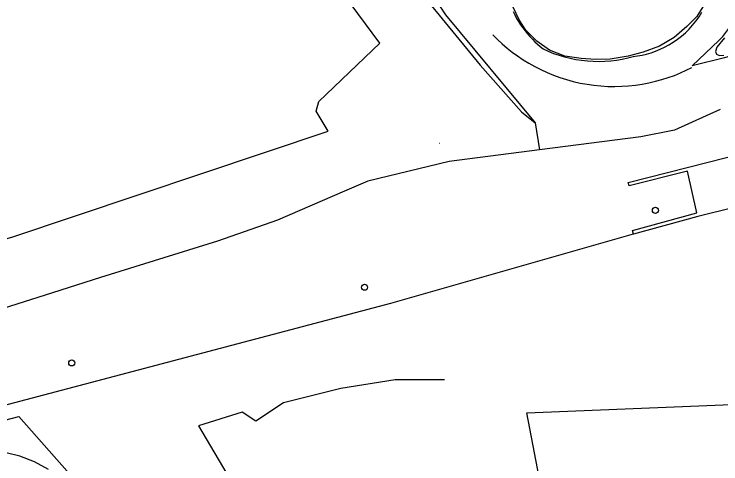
# Model space of a CAD drawing. Extents: x 282771 to 285132, y 4823109 to 4825496.
# Drawn here: x 283013.4 to 283130.2, y 4823523.8 to 4823598 of the extents above; entities that cross this region are included whole.
import ezdxf

# ---------------------------------------------------------------- set-up
doc = ezdxf.new("R2010")
doc.units = 0
for name, color, linetype in [('ACERA-BORDILLO', 7, 'Continuous'), ('ACERA-INTERIOR', 7, 'Continuous'), ('BORDILLO', 7, 'Continuous'), ('POSTE', 7, 'Continuous'), ('PUENTE', 7, 'Continuous'), ('SENAL-VIARIA', 7, 'Continuous'), ('VALLA', 7, 'Continuous')]:
    doc.layers.add(name, color=color, linetype=linetype)

msp = doc.modelspace()

# ---------------------------------------------------------------- linework, layer by layer
at = {"layer": 'ACERA-BORDILLO'}
msp.add_lwpolyline([(283019.11, 4823522.8), (283016.8, 4823524.09), (283014.38, 4823525.01), (283012.12, 4823525.6), (283009.69, 4823525.98), (283007.11, 4823527.48), (282950.03, 4823512.55)], dxfattribs=at)
at = {"layer": 'ACERA-INTERIOR'}
msp.add_lwpolyline([(282937.89, 4823511.6), (283014.21, 4823531.58), (283044.26, 4823497.55)], dxfattribs=at)
at = {"layer": 'BORDILLO'}
for points in [[(283127.48, 4823599.62), (283126.21, 4823597.63), (283124.55, 4823595.94), (283122.46, 4823594.13), (283120.07, 4823592.7), (283117.33, 4823591.72), (283114.87, 4823591.07), (283111.89, 4823590.55), (283109.46, 4823590.5), (283107.1, 4823590.68), (283104.41, 4823591.07), (283101.88, 4823592.03), (283099.78, 4823593.53), (283097.99, 4823595.37), (283096.88, 4823597.05), (283095.87, 4823599.15)], [(283130.78, 4823594.08), (283129.55, 4823592.57), (283129.33, 4823591.86), (283129.48, 4823591.4), (283129.96, 4823591.19), (283130.68, 4823591.25)]]:
    msp.add_lwpolyline(points, dxfattribs=at)
at = {"layer": 'POSTE'}
for centre in [(283119.38, 4823565.61), (283071.32, 4823552.92), (283022.95, 4823540.42)]:
    msp.add_circle(centre, 0.5, dxfattribs=at)
at = {"layer": 'PUENTE'}
msp.add_lwpolyline([(283115.75, 4823561.7), (283115.6, 4823562.28), (283126.24, 4823565.19), (283124.69, 4823572.08), (283115.03, 4823569.66), (283114.9, 4823570.2), (283144.09, 4823577.66), (283144.22, 4823577.12), (283136.23, 4823575.07), (283138.05, 4823568.09), (283146.56, 4823570.17), (283146.7, 4823569.58), (283138.19, 4823567.5), (283126.39, 4823564.6), (283115.75, 4823561.7)], dxfattribs=at)
at = {"layer": 'SENAL-VIARIA'}
for points in [[(283067.65, 4823616.22), (283068.71, 4823615.42), (283069.71, 4823614.63), (283070.71, 4823613.82), (283071.69, 4823612.99), (283072.65, 4823612.14), (283073.59, 4823611.27), (283074.52, 4823610.39), (283075.42, 4823609.49), (283076.31, 4823608.57), (283077.18, 4823607.64), (283078.03, 4823606.69), (283078.86, 4823605.73), (283079.67, 4823604.75), (283080.46, 4823603.76), (283081.23, 4823602.75), (283081.98, 4823601.74), (283082.7, 4823600.71), (283083.4, 4823599.67), (283083.75, 4823599.27), (283084.07, 4823598.83), (283084.39, 4823598.38), (283084.68, 4823597.9), (283099.49, 4823580.08)], [(283157.91, 4823596.83), (283151.61, 4823596), (283145.71, 4823594.99), (283140.99, 4823593.69), (283130.8, 4823590.77), (283125.45, 4823589.45), (283129.86, 4823593.66), (283130.5, 4823594.33), (283131.66, 4823595.83), (283131.66, 4823595.83), (283132.64, 4823597.5), (283132.64, 4823597.5), (283132.64, 4823597.5), (283133.08, 4823598.88), (283133.38, 4823599.82), (283133.62, 4823600.96), (283133.73, 4823602.17), (283133.83, 4823603.15), (283133.78, 4823604.58), (283133.78, 4823604.58), (283133.58, 4823607.7), (283133.58, 4823607.7), (283131.97, 4823615.25), (283131.97, 4823615.25)], [(283095.86, 4823598.42), (283096.15, 4823597.86), (283096.45, 4823597.3), (283096.77, 4823596.77), (283097.11, 4823596.24), (283097.47, 4823595.73), (283097.84, 4823595.24), (283098.23, 4823594.76), (283098.63, 4823594.3), (283099.05, 4823593.86), (283099.47, 4823593.43), (283099.91, 4823593.03), (283100.36, 4823592.64), (283100.81, 4823592.27), (283101.67, 4823591.88), (283102.55, 4823591.53), (283103.45, 4823591.22), (283104.36, 4823590.95), (283105.29, 4823590.72), (283106.24, 4823590.53), (283107.19, 4823590.38), (283108.15, 4823590.28), (283109.12, 4823590.22), (283110.08, 4823590.2), (283111.04, 4823590.23), (283112, 4823590.31), (283112.95, 4823590.42), (283113.89, 4823590.58), (283114.81, 4823590.77), (283115.72, 4823591.01), (283116.44, 4823591.11), (283117.17, 4823591.25), (283117.91, 4823591.42), (283118.65, 4823591.64), (283119.4, 4823591.9), (283120.14, 4823592.2), (283120.87, 4823592.54), (283121.6, 4823592.94), (283122.31, 4823593.37), (283123, 4823593.85), (283123.68, 4823594.37), (283124.33, 4823594.94), (283124.94, 4823595.54), (283125.53, 4823596.18), (283126.08, 4823596.86), (283126.59, 4823597.56), (283127.06, 4823598.3)], [(283092.53, 4823594.57), (283093.27, 4823593.83), (283094.04, 4823593.11), (283094.86, 4823592.41), (283095.71, 4823591.74), (283096.59, 4823591.1), (283097.51, 4823590.48), (283098.46, 4823589.9), (283099.43, 4823589.35), (283100.44, 4823588.84), (283101.47, 4823588.37), (283102.53, 4823587.93), (283103.61, 4823587.54), (283104.7, 4823587.19), (283105.81, 4823586.89), (283106.94, 4823586.63), (283108.08, 4823586.43), (283109.22, 4823586.26), (283110.37, 4823586.15), (283111.52, 4823586.08), (283112.67, 4823586.06), (283113.82, 4823586.09), (283114.95, 4823586.16), (283116.08, 4823586.28), (283117.2, 4823586.45), (283118.3, 4823586.66), (283119.39, 4823586.91), (283120.45, 4823587.2), (283121.49, 4823587.53), (283122.51, 4823587.89), (283123.51, 4823588.3), (283124.47, 4823588.73), (283125.41, 4823589.2)]]:
    msp.add_lwpolyline(points, dxfattribs=at)
at = {"layer": 'VALLA'}
msp.add_line((283090.45, 4823589.56), (283097.23, 4823581.9), dxfattribs=at)
for points in [[(283019.27, 4823634.62), (283050.63, 4823619.82), (283060.88, 4823616.36), (283066.03, 4823615.32), (283068.5, 4823614.38), (283072.93, 4823610.86), (283077.51, 4823605.96), (283082.39, 4823599.37), (283090.45, 4823589.56)], [(283001.34, 4823557.93), (283013.05, 4823561.16), (283065.33, 4823578.69), (283063.33, 4823581.99), (283063.77, 4823583.56), (283073.85, 4823593.21), (283066.6, 4823603.06), (283017.32, 4823622.19)], [(283097.23, 4823581.9), (283099.49, 4823580.08), (283100.2, 4823575.59)], [(283130.1, 4823582.28), (283122.52, 4823578.86), (283116.96, 4823577.73), (283100.2, 4823575.59)], [(283083.67, 4823576.71), (283083.69, 4823576.72)], [(283100.2, 4823575.59), (283085.28, 4823573.65), (283071.84, 4823570.4), (283068.02, 4823568.76), (283056.94, 4823564.01), (283047.05, 4823560.51), (283027.69, 4823554.51), (283019.75, 4823551.98), (283007.92, 4823548.23), (282997.38, 4823545.01), (282989.06, 4823542.14), (282971.68, 4823536.63), (282958.68, 4823532.83), (282943.34, 4823529.3), (282932.93, 4823527.15), (282918.89, 4823524.2), (282908.58, 4823521.75)], [(282771.5, 4823435.15), (282780.22, 4823442.45), (282801.42, 4823458.14), (282828.52, 4823474.51), (282853.61, 4823487.12), (282891.13, 4823501.61), (283075.64, 4823550.29), (283115.77, 4823561.73)], [(283084.53, 4823537.62), (283076.36, 4823537.62), (283067.43, 4823536.19), (283057.94, 4823533.82), (283053.38, 4823530.78), (283051.1, 4823532.3), (283043.88, 4823530.02), (283057.78, 4823506.54)], [(283098.16, 4823532.18), (283153.6, 4823534.45), (283157.23, 4823512.01), (283121.48, 4823465.37), (283120.13, 4823466.48)], [(283115.85, 4823469.6), (283109.2, 4823474.43), (283098.16, 4823532.18)]]:
    msp.add_lwpolyline(points, dxfattribs=at)

doc.saveas('drawing.dxf')
